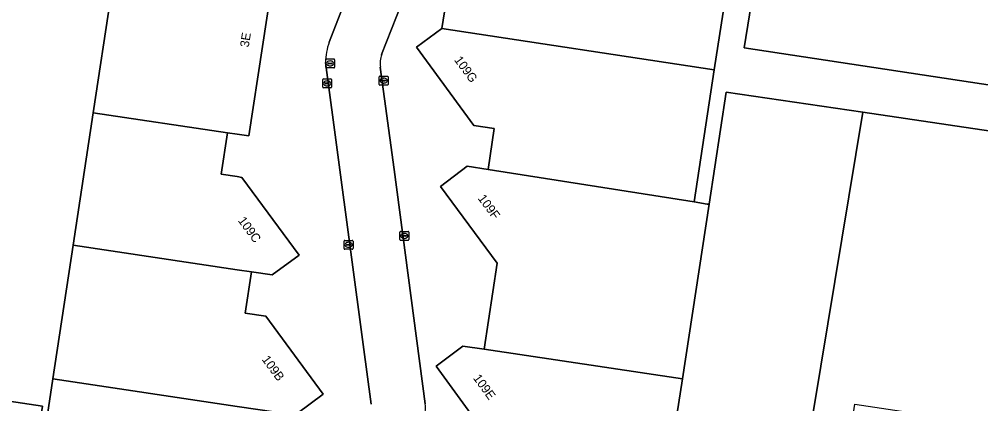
# Model space of a CAD drawing. Extents: x 163008 to 163854, y 382777 to 383982.
# Drawn here: x 163475.6 to 163583.3, y 382862.9 to 382906.1 of the extents above; entities that cross this region are included whole.
import ezdxf

# ---------------------------------------------------------------- set-up
doc = ezdxf.new("R2010")
doc.units = 0
for name, color, linetype in [('IMGEO_Erf', 7, 'Continuous'), ('IMGEO_Kolk', 7, 'Continuous'), ('IMGEO_Pand', 7, 'Continuous'), ('IMGEO_Pand_nummerreeks', 7, 'Continuous'), ('IMGEO_Rijbaan_lokaal_open', 7, 'Continuous'), ('IMGEO_Rioolput', 7, 'Continuous')]:
    doc.layers.add(name, color=color, linetype=linetype)

msp = doc.modelspace()

# ---------------------------------------------------------------- linework, layer by layer
at = {"layer": 'IMGEO_Erf'}
for points in [[(163510.31, 382903.49), (163524.27, 382939.46), (163528.94, 382954.01)], [(163590.06, 382897.82), (163556.81, 382902.86), (163564.12, 382948.23)], [(163529.61, 382936.59), (163520.09, 382912.07), (163516.19, 382902.1)], [(163555.64, 382914.54), (163553.46, 382900.37), (163551.2, 382885.57), (163552.68, 382885.34), (163552.88, 382885.31), (163554.8, 382897.88), (163570.11, 382895.62), (163589.25, 382892.79)], [(163504.36, 382913.04), (163501.32, 382892.98), (163500, 382893.17), (163498.92, 382893.33), (163498.19, 382888.68), (163500, 382888.41), (163500.53, 382888.33), (163506.96, 382879.62), (163503.92, 382877.39), (163501.61, 382877.75), (163500.91, 382873.11), (163503.21, 382872.77), (163509.64, 382864.01), (163506.73, 382861.85)], [(163477.13, 382851.04), (163479.35, 382865.73), (163481.62, 382880.72), (163483.87, 382895.56), (163485.84, 382908.62)], [(163519.01, 382834.61), (163529.81, 382832.97), (163529.82, 382833.11), (163529.84, 382833.34), (163530.5, 382838.1), (163524.24, 382846.64), (163527.12, 382848.74), (163527.81, 382853.37), (163528.58, 382858.53), (163522.29, 382867.17), (163525.29, 382869.4), (163527.69, 382869.06), (163529.15, 382878.72), (163522.78, 382887.32), (163525.77, 382889.57), (163528.12, 382889.2), (163528.81, 382893.79), (163526.52, 382894.15), (163520.09, 382902.91), (163522.95, 382905.01), (163523.57, 382909.02)], [(163515, 382862.92), (163514.11, 382869.6), (163511.29, 382890.87), (163509.89, 382901.2)], [(163516.04, 382900.69), (163517.58, 382889.21), (163521.06, 382862.95)], [(163462.19, 382865.09), (163478.17, 382862.69), (163476.93, 382854.54), (163475.69, 382846.41), (163470.14, 382847.23)]]:
    msp.add_lwpolyline(points, dxfattribs=at)
for centre, radius, start, end in [((163517.58, 382901), 7.69, 161.0457, 178.4766), ((163519, 382901.08), 2.98, 160.1365, 187.6124), ((163519.03, 382862.54), 2.08, 346.7513, 11.4422)]:
    msp.add_arc(centre, radius, start, end, dxfattribs=at)
at = {"layer": 'IMGEO_Kolk'}
for p, q in [((163509.58, 382898.44), (163509.58, 382899.29)), ((163509.65, 382899.36), (163510.51, 382899.36)), ((163509.84, 382898.86), (163509.84, 382898.87)), ((163509.88, 382898.91), (163510.28, 382898.91)), ((163510.28, 382898.82), (163509.88, 382898.82)), ((163510.07, 382899.14), (163510.09, 382899.14)), ((163510.32, 382898.87), (163510.32, 382898.86)), ((163510.58, 382899.29), (163510.58, 382898.44)), ((163515.91, 382898.75), (163515.91, 382899.6)), ((163515.98, 382899.68), (163516.84, 382899.68)), ((163516.17, 382899.17), (163516.17, 382899.18)), ((163516.21, 382899.22), (163516.61, 382899.22)), ((163516.6, 382899.13), (163516.21, 382899.13)), ((163516.42, 382898.9), (163516.39, 382898.9)), ((163516.4, 382899.46), (163516.42, 382899.46)), ((163516.65, 382899.18), (163516.65, 382899.17)), ((163516.91, 382899.6), (163516.91, 382898.75)), ((163510.51, 382898.36), (163509.65, 382898.36)), ((163510.09, 382898.58), (163510.07, 382898.58)), ((163516.84, 382898.68), (163515.98, 382898.68)), ((163518.22, 382881.35), (163518.22, 382882.2)), ((163518.3, 382882.27), (163519.15, 382882.27)), ((163518.48, 382881.77), (163518.48, 382881.78)), ((163518.92, 382881.73), (163518.52, 382881.73)), ((163518.53, 382881.82), (163518.92, 382881.82)), ((163518.71, 382882.05), (163518.74, 382882.05)), ((163518.97, 382881.78), (163518.97, 382881.77)), ((163519.23, 382882.2), (163519.23, 382881.35)), ((163511.98, 382880.34), (163511.98, 382881.19)), ((163512.05, 382881.27), (163512.9, 382881.27)), ((163512.23, 382880.76), (163512.23, 382880.77)), ((163512.67, 382880.72), (163512.27, 382880.72)), ((163512.28, 382880.81), (163512.68, 382880.81)), ((163512.46, 382881.05), (163512.49, 382881.05)), ((163512.49, 382880.49), (163512.46, 382880.49)), ((163512.72, 382880.77), (163512.72, 382880.76)), ((163512.98, 382881.19), (163512.98, 382880.34)), ((163519.15, 382881.27), (163518.3, 382881.27)), ((163518.73, 382881.49), (163518.71, 382881.49)), ((163512.9, 382880.27), (163512.05, 382880.27))]:
    msp.add_line(p, q, dxfattribs=at)
for points in [[(163509.58, 382898.44), (163509.58, 382899.29)], [(163509.65, 382899.36), (163510.51, 382899.36)], [(163510.58, 382899.29), (163510.58, 382898.44)], [(163515.91, 382898.75), (163515.91, 382899.6)], [(163515.98, 382899.68), (163516.84, 382899.68)], [(163516.91, 382899.6), (163516.91, 382898.75)], [(163510.51, 382898.36), (163509.65, 382898.36)], [(163516.84, 382898.68), (163515.98, 382898.68)], [(163518.22, 382881.35), (163518.22, 382882.2)], [(163518.3, 382882.27), (163519.15, 382882.27)], [(163519.23, 382882.2), (163519.23, 382881.35)], [(163511.98, 382880.34), (163511.98, 382881.19)], [(163512.05, 382881.27), (163512.9, 382881.27)], [(163512.98, 382881.19), (163512.98, 382880.34)], [(163519.15, 382881.27), (163518.3, 382881.27)], [(163512.9, 382880.27), (163512.05, 382880.27)]]:
    msp.add_lwpolyline(points, dxfattribs=at)
for centre, radius, start, end in [((163509.66, 382899.29), 0.0765, 91.552, 178.448), ((163509.66, 382899.29), 0.0765, 91.552, 178.448), ((163509.88, 382898.87), 0.0403, 85.8775, 175.7526), ((163509.88, 382898.86), 0.0366, 178.938, 274.7102), ((163510.28, 382898.87), 0.0386, 1.7309, 96.639), ((163510.28, 382898.86), 0.043, 264.8664, 352.4533), ((163510.5, 382899.29), 0.0765, 1.552, 88.448), ((163510.5, 382899.29), 0.0765, 1.552, 88.448), ((163515.98, 382899.6), 0.0765, 91.552, 178.448), ((163515.98, 382899.6), 0.0765, 91.552, 178.448), ((163516.21, 382899.18), 0.0403, 85.8775, 175.7526), ((163516.2, 382899.17), 0.0366, 178.938, 274.7102), ((163516.61, 382899.18), 0.043, 264.8664, 352.4533), ((163516.61, 382899.18), 0.0386, 1.7309, 96.639), ((163516.83, 382899.6), 0.0765, 1.552, 88.448), ((163516.83, 382899.6), 0.0765, 1.552, 88.448), ((163509.66, 382898.44), 0.0765, 181.552, 268.448), ((163509.66, 382898.44), 0.0765, 181.552, 268.448), ((163510.5, 382898.44), 0.0765, 271.552, 358.448), ((163510.5, 382898.44), 0.0765, 271.552, 358.448), ((163515.98, 382898.75), 0.0765, 181.552, 268.448), ((163515.98, 382898.75), 0.0765, 181.552, 268.448), ((163516.83, 382898.75), 0.0765, 271.552, 358.448), ((163516.83, 382898.75), 0.0765, 271.552, 358.448), ((163518.3, 382882.2), 0.0765, 91.552, 178.448), ((163518.3, 382882.2), 0.0765, 91.552, 178.448), ((163518.52, 382881.78), 0.0403, 85.8775, 175.7526), ((163518.52, 382881.77), 0.0366, 178.938, 274.7102), ((163518.93, 382881.78), 0.0386, 1.7309, 96.639), ((163518.92, 382881.77), 0.043, 264.8664, 352.4533), ((163519.15, 382882.2), 0.0765, 1.552, 88.448), ((163519.15, 382882.2), 0.0765, 1.552, 88.448), ((163512.05, 382881.19), 0.0765, 91.552, 178.448), ((163512.05, 382881.19), 0.0765, 91.552, 178.448), ((163512.28, 382880.77), 0.0403, 85.8775, 175.7526), ((163512.27, 382880.76), 0.0366, 178.938, 274.7102), ((163512.68, 382880.77), 0.043, 264.8664, 352.4533), ((163512.68, 382880.77), 0.0386, 1.7309, 96.639), ((163512.9, 382881.19), 0.0765, 1.552, 88.448), ((163512.9, 382881.19), 0.0765, 1.552, 88.448), ((163518.3, 382881.35), 0.0765, 181.552, 268.448), ((163518.3, 382881.35), 0.0765, 181.552, 268.448), ((163519.15, 382881.35), 0.0765, 271.552, 358.448), ((163519.15, 382881.35), 0.0765, 271.552, 358.448), ((163512.05, 382880.34), 0.0765, 181.552, 268.448), ((163512.05, 382880.34), 0.0765, 181.552, 268.448), ((163512.9, 382880.34), 0.0765, 271.552, 358.448), ((163512.9, 382880.34), 0.0765, 271.552, 358.448)]:
    msp.add_arc(centre, radius, start, end, dxfattribs=at)
for centre, major_axis, ratio, start_param, end_param in [((163510.07, 382898.86), (-0.387, 0.002), 0.722429, 4.712389, 7.853982), ((163510.09, 382898.86), (-0.39, 0.002), 0.717154, 1.570796, 4.712389), ((163516.4, 382899.18), (-0.387, 0.002), 0.722429, 4.712389, 7.853982), ((163516.42, 382899.18), (-0.39, 0.002), 0.717154, 1.570796, 4.712389), ((163518.71, 382881.77), (-0.387, 0.002), 0.722429, 4.712389, 7.853982), ((163518.74, 382881.77), (-0.39, 0.002), 0.717154, 1.570796, 4.712389), ((163512.46, 382880.77), (-0.387, 0.002), 0.722429, 4.712389, 7.853982), ((163512.49, 382880.77), (-0.39, 0.002), 0.717154, 1.570796, 4.712389)]:
    msp.add_ellipse(centre, major_axis=major_axis, ratio=ratio, start_param=start_param, end_param=end_param, dxfattribs=at)
at = {"layer": 'IMGEO_Pand'}
msp.add_lwpolyline([(163591.21, 382943.95), (163582.96, 382945.2), (163578.22, 382945.91), (163570.01, 382947.15), (163569.67, 382944.9), (163564.06, 382945.81), (163564.4, 382947.85), (163565.04, 382947.74), (163565.07, 382947.91), (163565.1, 382948.07), (163564.12, 382948.23), (163556.81, 382902.86), (163590.06, 382897.82)], dxfattribs=at)
for points in [[(163504.36, 382913.04), (163501.98, 382913.39), (163502.57, 382917.29), (163500, 382917.66), (163487.48, 382919.45), (163485.84, 382908.62), (163483.87, 382895.56), (163498.92, 382893.33), (163500, 382893.17), (163501.32, 382892.98)], [(163555.64, 382914.54), (163532.55, 382918.08), (163531, 382907.9), (163523.57, 382909.02), (163522.95, 382905.01), (163553.46, 382900.37)], [(163553.46, 382900.37), (163522.95, 382905.01), (163520.09, 382902.91), (163526.52, 382894.15), (163528.81, 382893.79), (163528.12, 382889.2), (163551.2, 382885.57)], [(163570.11, 382895.62), (163554.8, 382897.88), (163552.88, 382885.31), (163549.91, 382865.76), (163547.51, 382850.44), (163545.36, 382835.86), (163545.6, 382835.82), (163559.88, 382833.71)], [(163589.62, 382892.73), (163589.25, 382892.79), (163570.11, 382895.62), (163559.88, 382833.71), (163560.3, 382833.65), (163567.27, 382832.61), (163568.61, 382842.08), (163565.74, 382842.52), (163565.58, 382841.47), (163561.49, 382842.09), (163563.84, 382857.65), (163568.31, 382856.98), (163569.2, 382862.92), (163576.7, 382861.8), (163572.21, 382831.74), (163573.49, 382831.55), (163579.59, 382828.89), (163579.39, 382827.6), (163579.56, 382827.58), (163579.68, 382827.56), (163580.14, 382830.56)], [(163481.62, 382880.72), (163500, 382877.98), (163501.61, 382877.75), (163503.92, 382877.39), (163506.96, 382879.62), (163500.53, 382888.33), (163500, 382888.41), (163498.19, 382888.68), (163498.92, 382893.33), (163483.87, 382895.56)], [(163552.88, 382885.31), (163552.68, 382885.34), (163551.2, 382885.57), (163528.12, 382889.2), (163525.77, 382889.57), (163522.78, 382887.32), (163529.15, 382878.72), (163527.69, 382869.06), (163549.91, 382865.76)], [(163481.62, 382880.72), (163479.35, 382865.73), (163500, 382862.66), (163506.7, 382861.66), (163506.73, 382861.85), (163509.64, 382864.01), (163503.21, 382872.77), (163500.91, 382873.11), (163501.61, 382877.75), (163500, 382877.98)], [(163527.81, 382853.37), (163547.51, 382850.44), (163549.91, 382865.76), (163527.69, 382869.06), (163525.29, 382869.4), (163522.29, 382867.17), (163528.58, 382858.53)], [(163479.35, 382865.73), (163477.13, 382851.04), (163476.41, 382846.31), (163476.38, 382846.09), (163476.72, 382846.04), (163476.75, 382846.25), (163491.51, 382844.01), (163491.81, 382846.32), (163496.24, 382845.66), (163495.89, 382843.34), (163498.86, 382842.89), (163500, 382843.73), (163507.4, 382849.19), (163505.21, 382852.14), (163506.7, 382861.66), (163500, 382862.66)], [(163462.19, 382865.09), (163461.93, 382865.12), (163460.85, 382857.98), (163464.16, 382857.48), (163463.52, 382853.21), (163462.79, 382848.32), (163468.19, 382847.52), (163469.27, 382847.36), (163470.14, 382847.23), (163475.69, 382846.41), (163476.93, 382854.54), (163478.17, 382862.69)]]:
    msp.add_lwpolyline(points, close=True, dxfattribs=at)
at = {"layer": 'IMGEO_Rijbaan_lokaal_open'}
for points in [[(163528.94, 382954.01), (163524.27, 382939.46), (163510.31, 382903.49)], [(163516.19, 382902.1), (163520.09, 382912.07), (163529.61, 382936.59)], [(163509.89, 382901.2), (163511.29, 382890.87), (163514.11, 382869.6), (163515, 382862.92)], [(163521.06, 382862.95), (163517.58, 382889.21), (163516.04, 382900.69)]]:
    msp.add_lwpolyline(points, dxfattribs=at)
for centre, radius, start, end in [((163517.58, 382901), 7.69, 161.0457, 178.4766), ((163519, 382901.08), 2.98, 160.1365, 187.6124), ((163519.03, 382862.54), 2.08, 346.7513, 11.4422)]:
    msp.add_arc(centre, radius, start, end, dxfattribs=at)
at = {"layer": 'IMGEO_Rioolput'}
for p, q in [((163509.92, 382900.67), (163509.92, 382901.52)), ((163509.99, 382901.6), (163510.85, 382901.6)), ((163510.18, 382901.09), (163510.18, 382901.1)), ((163510.22, 382901.14), (163510.62, 382901.14)), ((163510.62, 382901.05), (163510.22, 382901.05)), ((163510.41, 382901.38), (163510.43, 382901.38)), ((163510.66, 382901.1), (163510.66, 382901.09)), ((163510.92, 382901.52), (163510.92, 382900.67)), ((163510.85, 382900.6), (163509.99, 382900.6)), ((163510.43, 382900.82), (163510.41, 382900.82))]:
    msp.add_line(p, q, dxfattribs=at)
for points in [[(163509.92, 382900.67), (163509.92, 382901.52)], [(163509.99, 382901.6), (163510.85, 382901.6)], [(163510.92, 382901.52), (163510.92, 382900.67)], [(163510.85, 382900.6), (163509.99, 382900.6)]]:
    msp.add_lwpolyline(points, dxfattribs=at)
for centre, radius, start, end in [((163510, 382901.52), 0.0765, 91.552, 178.448), ((163510, 382901.52), 0.0765, 91.552, 178.448), ((163510.22, 382901.1), 0.0403, 85.8775, 175.7526), ((163510.22, 382901.09), 0.0366, 178.938, 274.7102), ((163510.62, 382901.1), 0.0386, 1.7309, 96.639), ((163510.62, 382901.1), 0.043, 264.8664, 352.4533), ((163510.84, 382901.52), 0.0765, 1.552, 88.448), ((163510.84, 382901.52), 0.0765, 1.552, 88.448), ((163510, 382900.67), 0.0765, 181.552, 268.448), ((163510, 382900.67), 0.0765, 181.552, 268.448), ((163510.84, 382900.67), 0.0765, 271.552, 358.448), ((163510.84, 382900.67), 0.0765, 271.552, 358.448)]:
    msp.add_arc(centre, radius, start, end, dxfattribs=at)
for centre, major_axis, ratio, start_param, end_param in [((163510.41, 382901.1), (-0.387, 0.002), 0.722429, 4.712389, 7.853982), ((163510.43, 382901.1), (-0.39, 0.002), 0.717154, 1.570796, 4.712389)]:
    msp.add_ellipse(centre, major_axis=major_axis, ratio=ratio, start_param=start_param, end_param=end_param, dxfattribs=at)

# ---------------------------------------------------------------- texts
at = {"layer": 'IMGEO_Pand_nummerreeks'}
for s, rotation, p in [('3E', 81.1767, (163501.29, 382902.86)), ('109G', 306.2422, (163524.27, 382901.48)), ('109F', 306.5087, (163526.92, 382885.96)), ('109C', 306.4494, (163500.04, 382883.47)), ('109B', 306.2864, (163502.71, 382867.91)), ('109E', 306.0498, (163526.39, 382865.82))]:
    msp.add_text(s, height=1, rotation=rotation, dxfattribs=at).set_placement(p)

doc.saveas('drawing.dxf')
